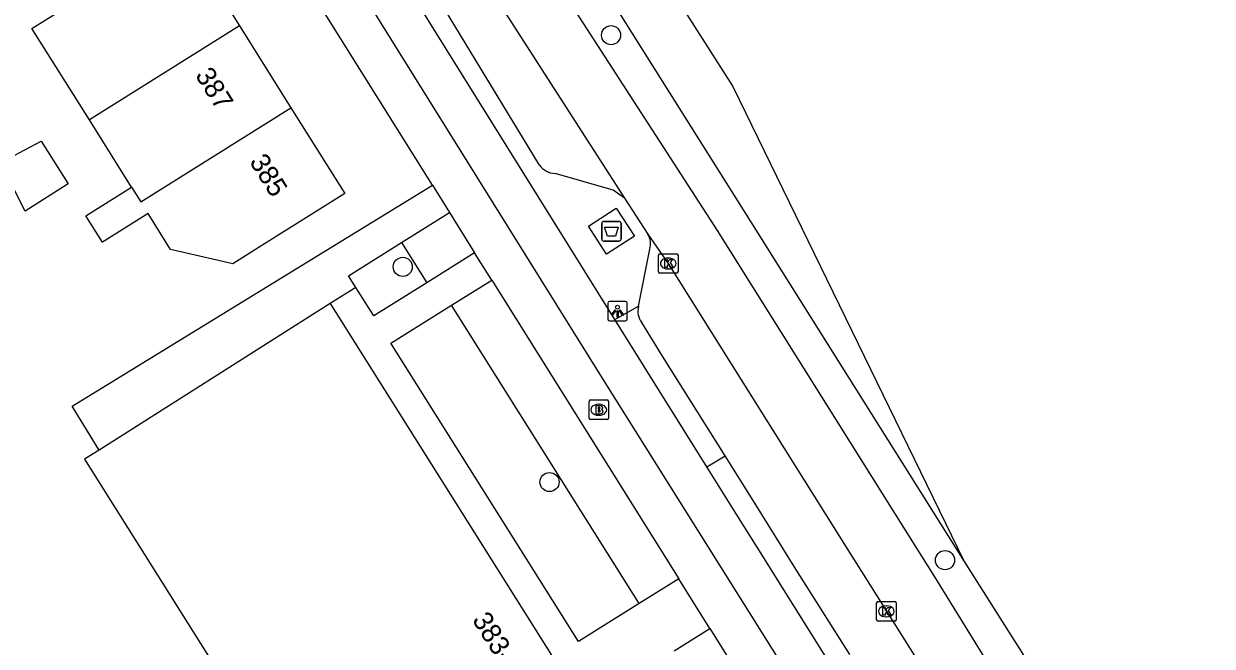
# Model space of a CAD drawing. Extents: x 159280 to 160375, y 384531 to 385872.
# Drawn here: x 160168.8 to 160229.5, y 384994.9 to 385026.7 of the extents above; entities that cross this region are included whole.
import ezdxf

# ---------------------------------------------------------------- set-up
doc = ezdxf.new("R2010")
doc.units = 0
for name, color, linetype in [('IMGEO_Afval_apart_plaats', 7, 'Continuous'), ('IMGEO_Boom', 7, 'Continuous'), ('IMGEO_Brandkraan', 7, 'Continuous'), ('IMGEO_Fietspad_gesloten', 7, 'Continuous'), ('IMGEO_Groenvoorziening', 7, 'Continuous'), ('IMGEO_Kolk', 7, 'Continuous'), ('IMGEO_Lichtpunt', 7, 'Continuous'), ('IMGEO_OVBaan_open', 7, 'Continuous'), ('IMGEO_Pand', 7, 'Continuous'), ('IMGEO_Pand_nummerreeks', 7, 'Continuous'), ('IMGEO_Parkeervlak_open', 7, 'Continuous'), ('IMGEO_Rijbaan_regionaal_gesloten', 7, 'Continuous'), ('IMGEO_Voetpad_gesloten', 7, 'Continuous'), ('IMGEO_Voetpad_open', 7, 'Continuous')]:
    doc.layers.add(name, color=color, linetype=linetype)

msp = doc.modelspace()

# ---------------------------------------------------------------- linework, layer by layer
at = {"layer": 'IMGEO_Afval_apart_plaats'}
for p, q in [((160198.339, 385015.738), (160198.339, 385016.538)), ((160198.339, 385016.538), (160198.339, 385015.738)), ((160198.439, 385016.638), (160199.229, 385016.638)), ((160199.229, 385016.638), (160198.439, 385016.638)), ((160199.329, 385016.538), (160199.329, 385015.738)), ((160199.329, 385015.738), (160199.329, 385016.538)), ((160199.229, 385015.638), (160198.439, 385015.638)), ((160198.439, 385015.638), (160199.229, 385015.638))]:
    msp.add_line(p, q, dxfattribs=at)
msp.add_lwpolyline([(160198.482, 385016.352), (160199.186, 385016.352), (160199.037, 385015.882), (160198.631, 385015.882), (160198.482, 385016.352)], dxfattribs=at)
for centre, start, end in [((160198.439, 385016.538), 90, 180), ((160198.439, 385016.538), 90, 180), ((160199.229, 385016.538), 0, 90), ((160199.229, 385016.538), 360, 90), ((160198.439, 385015.738), 180, 270), ((160198.439, 385015.738), 180, 270), ((160199.229, 385015.738), 270, 0), ((160199.229, 385015.738), 270, 0)]:
    msp.add_arc(centre, 0.1, start, end, dxfattribs=at)
at = {"layer": 'IMGEO_Boom'}
for centre in [(160198.815, 385026.154), (160188.173, 385014.316), (160195.672, 385003.323), (160215.876, 384999.334)]:
    msp.add_circle(centre, 0.489, dxfattribs=at)
at = {"layer": 'IMGEO_Brandkraan'}
for p, q in [((160197.689, 385006.59), (160197.689, 385007.442)), ((160197.764, 385007.516), (160198.616, 385007.516)), ((160198.69, 385007.442), (160198.69, 385006.59)), ((160198.177, 385007.296), (160198.202, 385007.296)), ((160198.616, 385006.516), (160197.764, 385006.516)), ((160198.2, 385006.736), (160198.175, 385006.736))]:
    msp.add_line(p, q, dxfattribs=at)
for points in [[(160197.689, 385006.59), (160197.689, 385007.442)], [(160197.764, 385007.516), (160198.616, 385007.516)], [(160198.69, 385007.442), (160198.69, 385006.59)], [(160198.037, 385007.216), (160198.037, 385006.816), (160198.25, 385006.816)], [(160198.268, 385007.216), (160198.037, 385007.216)], [(160198.216, 385007.135), (160198.162, 385007.135), (160198.162, 385007.059)], [(160198.162, 385007.059), (160198.215, 385007.059)], [(160198.224, 385006.983), (160198.162, 385006.983), (160198.162, 385006.902)], [(160198.162, 385006.902), (160198.224, 385006.902)], [(160198.616, 385006.516), (160197.764, 385006.516)]]:
    msp.add_lwpolyline(points, dxfattribs=at)
for centre, radius, start, end in [((160197.766, 385007.44), 0.0765, 91.55205, 178.44795), ((160197.766, 385007.44), 0.0765, 91.55205, 178.44795), ((160198.614, 385007.44), 0.0765, 1.55205, 88.44795), ((160198.614, 385007.44), 0.0765, 1.55205, 88.44795), ((160198.217, 385007.097), 0.0379, 267.82845, 90.93552), ((160198.225, 385006.942), 0.0404, 269.87594, 90.50774), ((160198.256, 385007.067), 0.251, 268.66757, 293.53466), ((160198.272, 385007.071), 0.145, 59.4692, 91.53667), ((160198.297, 385007.118), 0.0922, 285.51372, 58.15012), ((160198.302, 385006.926), 0.105, 301.31148, 78.98903), ((160197.766, 385006.592), 0.0765, 181.55205, 268.44795), ((160197.766, 385006.592), 0.0765, 181.55205, 268.44795), ((160198.614, 385006.592), 0.0765, 271.55205, 358.44795), ((160198.614, 385006.592), 0.0765, 271.55205, 358.44795)]:
    msp.add_arc(centre, radius, start, end, dxfattribs=at)
for centre, major_axis, ratio, start_param, end_param in [((160198.176, 385007.016), (-0.387, 0.002), 0.722429, 4.712389, 7.853982), ((160198.201, 385007.016), (-0.39, 0.002), 0.717154, 1.570796, 4.712389)]:
    msp.add_ellipse(centre, major_axis=major_axis, ratio=ratio, start_param=start_param, end_param=end_param, dxfattribs=at)
at = {"layer": 'IMGEO_Fietspad_gesloten'}
for points in [[(160166.876, 385059.364), (160179.615, 385038.726), (160198.505, 385008.409), (160203.781, 385000), (160214.678, 384982.63), (160251.676, 384923.535), (160258.549, 384912.567), (160259.224, 384911.491)], [(160199.013, 385011.635), (160181.714, 385039.404), (160173.065, 385053.397)], [(160203.715, 385004.101), (160200.51, 385009.232), (160199.013, 385011.635)], [(160210.087, 384993.902), (160206.276, 385000), (160205.247, 385001.647), (160203.715, 385004.101)]]:
    msp.add_lwpolyline(points, dxfattribs=at)
at = {"layer": 'IMGEO_Groenvoorziening'}
for points in [[(160188.113, 385015.566), (160189.396, 385013.502)], [(160200.248, 384997.113), (160190.669, 385012.353)]]:
    msp.add_lwpolyline(points, dxfattribs=at)
at = {"layer": 'IMGEO_Kolk'}
for p, q in [((160201.236, 385014.063), (160201.236, 385014.915)), ((160201.311, 385014.989), (160202.163, 385014.989)), ((160201.724, 385014.769), (160201.749, 385014.769)), ((160202.237, 385014.915), (160202.237, 385014.063)), ((160201.747, 385014.209), (160201.722, 385014.209)), ((160202.163, 385013.989), (160201.311, 385013.989)), ((160212.379, 384996.292), (160212.379, 384997.144)), ((160212.454, 384997.218), (160213.306, 384997.218)), ((160213.38, 384997.144), (160213.38, 384996.292)), ((160212.867, 384996.998), (160212.892, 384996.998)), ((160213.306, 384996.218), (160212.454, 384996.218)), ((160212.89, 384996.438), (160212.865, 384996.438))]:
    msp.add_line(p, q, dxfattribs=at)
for points in [[(160201.236, 385014.063), (160201.236, 385014.915)], [(160201.311, 385014.989), (160202.163, 385014.989)], [(160202.237, 385014.915), (160202.237, 385014.063)], [(160201.557, 385014.689), (160201.68, 385014.689), (160201.68, 385014.538), (160201.81, 385014.689), (160201.974, 385014.689), (160201.828, 385014.538), (160201.981, 385014.289), (160201.829, 385014.289), (160201.744, 385014.453), (160201.68, 385014.386), (160201.68, 385014.289), (160201.557, 385014.289), (160201.557, 385014.689)], [(160202.163, 385013.989), (160201.311, 385013.989)], [(160212.379, 384996.292), (160212.379, 384997.144)], [(160212.454, 384997.218), (160213.306, 384997.218)], [(160213.38, 384997.144), (160213.38, 384996.292)], [(160212.7, 384996.918), (160212.823, 384996.918), (160212.823, 384996.767), (160212.953, 384996.918), (160213.117, 384996.918), (160212.971, 384996.767), (160213.124, 384996.518), (160212.972, 384996.518), (160212.887, 384996.682), (160212.823, 384996.615), (160212.823, 384996.518), (160212.7, 384996.518), (160212.7, 384996.918)], [(160213.306, 384996.218), (160212.454, 384996.218)]]:
    msp.add_lwpolyline(points, dxfattribs=at)
for centre, start, end in [((160201.313, 385014.913), 91.55205, 178.44795), ((160201.313, 385014.913), 91.55205, 178.44795), ((160202.161, 385014.913), 1.55205, 88.44795), ((160202.161, 385014.913), 1.55205, 88.44795), ((160201.313, 385014.065), 181.55205, 268.44795), ((160201.313, 385014.065), 181.55205, 268.44795), ((160202.161, 385014.065), 271.55205, 358.44795), ((160202.161, 385014.065), 271.55205, 358.44795), ((160212.456, 384997.142), 91.55205, 178.44795), ((160212.456, 384997.142), 91.55205, 178.44795), ((160213.304, 384997.142), 1.55205, 88.44795), ((160213.304, 384997.142), 1.55205, 88.44795), ((160212.456, 384996.294), 181.55205, 268.44795), ((160212.456, 384996.294), 181.55205, 268.44795), ((160213.304, 384996.294), 271.55205, 358.44795), ((160213.304, 384996.294), 271.55205, 358.44795)]:
    msp.add_arc(centre, 0.0765, start, end, dxfattribs=at)
for centre, major_axis, ratio, start_param, end_param in [((160201.723, 385014.489), (-0.387, 0.002), 0.722429, 4.712389, 7.853982), ((160201.748, 385014.489), (-0.39, 0.002), 0.717154, 1.570796, 4.712389), ((160212.866, 384996.718), (-0.387, 0.002), 0.722429, 4.712389, 7.853982), ((160212.891, 384996.718), (-0.39, 0.002), 0.717154, 1.570796, 4.712389)]:
    msp.add_ellipse(centre, major_axis=major_axis, ratio=ratio, start_param=start_param, end_param=end_param, dxfattribs=at)
at = {"layer": 'IMGEO_Lichtpunt'}
for p, q in [((160198.647, 385012.459), (160198.647, 385011.652)), ((160198.647, 385012.459), (160198.647, 385011.652)), ((160199.549, 385012.554), (160198.741, 385012.554)), ((160199.549, 385012.554), (160198.741, 385012.554)), ((160199.643, 385011.652), (160199.643, 385012.459)), ((160199.643, 385011.652), (160199.643, 385012.459)), ((160198.741, 385011.558), (160199.549, 385011.558)), ((160198.741, 385011.558), (160199.549, 385011.558))]:
    msp.add_line(p, q, dxfattribs=at)
for points in [[(160199.021, 385012.123), (160199.06, 385012.095), (160198.872, 385011.833), (160198.834, 385011.86), (160199.021, 385012.123)], [(160199.123, 385012.075), (160199.17, 385012.075), (160199.17, 385011.753), (160199.123, 385011.753), (160199.123, 385012.075)], [(160199.233, 385012.095), (160199.271, 385012.122), (160199.458, 385011.86), (160199.419, 385011.832), (160199.233, 385012.095)]]:
    msp.add_lwpolyline(points, dxfattribs=at)
msp.add_circle((160199.146, 385012.257), 0.0994, dxfattribs=at)
for centre, start, end in [((160198.741, 385012.459), 90, 180), ((160198.741, 385012.459), 90, 180), ((160199.549, 385012.459), 0, 90), ((160199.549, 385012.459), 0, 90), ((160198.741, 385011.652), 180, 270), ((160198.741, 385011.652), 180, 270), ((160199.549, 385011.652), 270, 0), ((160199.549, 385011.652), 270, 360)]:
    msp.add_arc(centre, 0.0946, start, end, dxfattribs=at)
at = {"layer": 'IMGEO_OVBaan_open'}
for points in [[(160200.693, 385015.981), (160201.737, 385014.49), (160210.824, 385000), (160212.881, 384996.719), (160217.183, 384989.898)], [(160200.215, 385012.302), (160200.788, 385015.225)], [(160204.644, 385004.656), (160201.446, 385009.751), (160200.393, 385011.469)], [(160211.008, 384994.518), (160208.257, 384998.88), (160206.162, 385002.238), (160204.644, 385004.656)]]:
    msp.add_lwpolyline(points, dxfattribs=at)
for centre, radius, start, end in [((160199.948, 385015.503), 0.885, 341.6626, 32.66205), ((160201.112, 385012.058), 0.93, 164.80437, 219.31937)]:
    msp.add_arc(centre, radius, start, end, dxfattribs=at)
at = {"layer": 'IMGEO_Pand'}
for points in [[(160172.165, 385021.824), (160169.231, 385026.503), (160172.663, 385028.655), (160176.899, 385031.311), (160179.832, 385026.633)], [(160179.832, 385026.633), (160172.165, 385021.824)], [(160179.832, 385026.633), (160182.458, 385022.445)], [(160182.458, 385022.445), (160185.209, 385018.058), (160180.973, 385015.402), (160179.493, 385014.474), (160176.316, 385015.202), (160175.163, 385017.041), (160172.832, 385015.579), (160171.989, 385016.924), (160174.32, 385018.385)], [(160174.32, 385018.385), (160174.79, 385017.636), (160182.458, 385022.445)], [(160174.32, 385018.385), (160172.165, 385021.824)], [(160168.025, 385019.859), (160169.707, 385020.733), (160171.075, 385018.551), (160168.879, 385017.156), (160167.632, 385019.612)], [(160184.472, 385012.451), (160172.655, 385004.957)], [(160184.472, 385012.451), (160207.073, 384976.509)], [(160172.655, 385004.957), (160171.911, 385004.485), (160183.387, 384986.245), (160155.821, 384968.894), (160138.895, 384979.678), (160132.516, 384969.665)]]:
    msp.add_lwpolyline(points, dxfattribs=at)
at = {"layer": 'IMGEO_Parkeervlak_open'}
for points in [[(160195.16, 385019.519), (160184.638, 385036.841)], [(160199.501, 385017.835), (160198.922, 385018.241), (160195.956, 385019.087)]]:
    msp.add_lwpolyline(points, dxfattribs=at)
msp.add_arc((160196.011, 385020.137), 1.052, 216.00877, 267.01266, dxfattribs=at)
at = {"layer": 'IMGEO_Rijbaan_regionaal_gesloten'}
for points in [[(160182.18, 385059.824), (160197.601, 385035.191), (160205.034, 385023.524), (160216.856, 384999.261)], [(160180.012, 385057.824), (160205.563, 385017.238), (160216.392, 385000), (160216.856, 384999.261)], [(160261.97, 384923.628), (160259.162, 384927.817), (160256.221, 384932.424), (160247.653, 384946.044), (160239.796, 384958.566), (160236.881, 384963.273), (160226.634, 384980.147), (160220.629, 384989.936), (160215.266, 384998.611), (160214.395, 385000), (160204.253, 385016.183), (160194.047, 385031.966), (160189.185, 385039.456), (160178.397, 385056.78)], [(160176.758, 385053.678), (160179.887, 385048.674), (160190.754, 385031.457), (160199.501, 385017.835)], [(160199.501, 385017.835), (160200.693, 385015.981)], [(160216.856, 384999.261), (160222.272, 384990.718), (160228.231, 384981.46), (160242.328, 384959.696), (160246.716, 384952.886), (160250.148, 384947.423), (160258.366, 384934.027), (160264.026, 384924.964)]]:
    msp.add_lwpolyline(points, dxfattribs=at)
at = {"layer": 'IMGEO_Voetpad_gesloten'}
msp.add_lwpolyline([(160199.083, 385017.318), (160200.012, 385015.882), (160198.585, 385014.958), (160197.656, 385016.394), (160199.083, 385017.318)], dxfattribs=at)
at = {"layer": 'IMGEO_Voetpad_open'}
for points in [[(160189.687, 385018.494), (160178.564, 385036.295), (160170.19, 385049.948), (160167.09, 385050.72)], [(160172.655, 385004.957), (160171.277, 385007.203), (160189.687, 385018.494)], [(160189.687, 385018.494), (160190.56, 385017.098)], [(160188.113, 385015.566), (160190.56, 385017.098)], [(160190.56, 385017.098), (160191.846, 385015.035)], [(160185.771, 385013.268), (160185.395, 385013.866), (160188.113, 385015.566)], [(160191.846, 385015.035), (160189.396, 385013.502)], [(160192.719, 385013.635), (160191.846, 385015.035)], [(160189.396, 385013.502), (160186.689, 385011.809), (160185.771, 385013.268)], [(160190.669, 385012.353), (160192.719, 385013.635)], [(160192.719, 385013.635), (160202.272, 384998.379)], [(160185.771, 385013.268), (160184.472, 385012.451)], [(160200.248, 384997.113), (160197.146, 384995.172), (160187.567, 385010.412), (160190.669, 385012.353)], [(160199.013, 385011.635), (160200.215, 385012.302)], [(160203.715, 385004.101), (160204.644, 385004.656)], [(160202.272, 384998.379), (160200.248, 384997.113)], [(160203.866, 384995.838), (160202.272, 384998.379)], [(160202.044, 384994.698), (160203.866, 384995.838)], [(160203.866, 384995.838), (160214.323, 384979.119)]]:
    msp.add_lwpolyline(points, dxfattribs=at)

# ---------------------------------------------------------------- texts
at = {"layer": 'IMGEO_Pand_nummerreeks'}
for s, rotation, p in [('387', 302.09116, (160177.543, 385024.109)), ('385', 302.09116, (160180.313, 385019.691)), ('383-383/61', 302.1771, (160191.692, 384996.283))]:
    msp.add_text(s, height=1, rotation=rotation, dxfattribs=at).set_placement(p)

doc.saveas('drawing.dxf')
